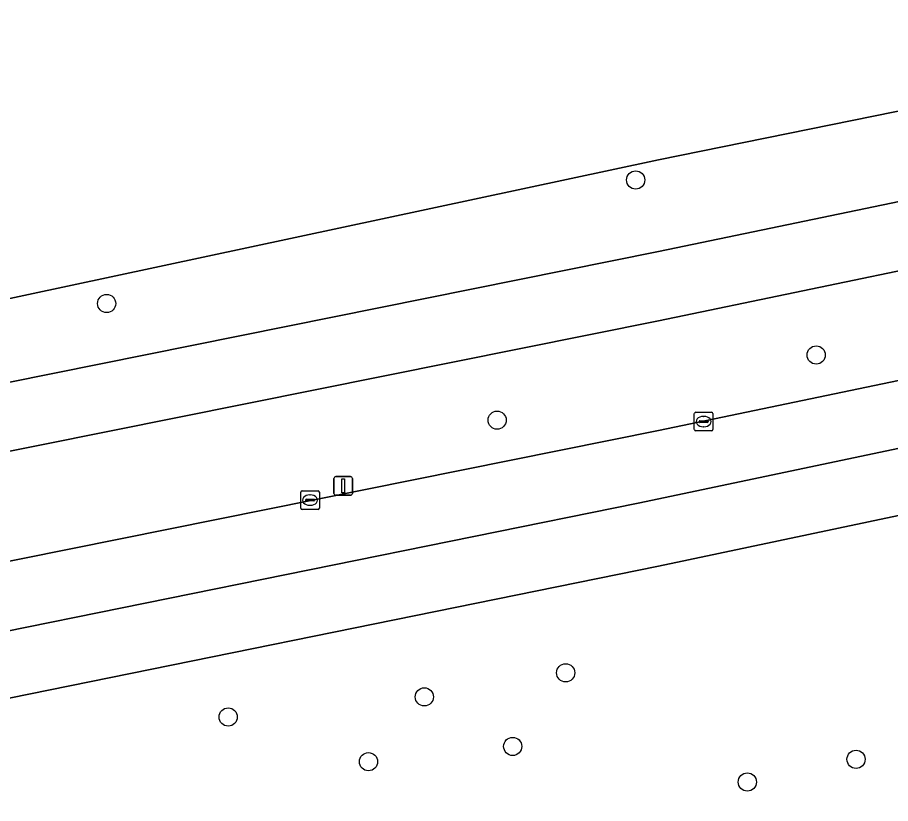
# Model space of a CAD drawing. Extents: x 161477 to 163040, y 383680 to 384871.
# Drawn here: x 162465.54 to 162512.48, y 384107.14 to 384149.41 of the extents above; entities that cross this region are included whole.
import ezdxf

# ---------------------------------------------------------------- set-up
doc = ezdxf.new("R2010")
doc.units = 0
for name, color, linetype in [('IMGEO_Berm_groen', 7, 'Continuous'), ('IMGEO_Boom', 7, 'Continuous'), ('IMGEO_Fietspad_gesloten', 7, 'Continuous'), ('IMGEO_Gemengd_bos', 7, 'Continuous'), ('IMGEO_Kolk', 7, 'Continuous'), ('IMGEO_Lichtmast', 7, 'Continuous'), ('IMGEO_Rijbaan_lokaal_gesloten', 7, 'Continuous')]:
    doc.layers.add(name, color=color, linetype=linetype)

msp = doc.modelspace()

# ---------------------------------------------------------------- linework, layer by layer
at = {"layer": 'IMGEO_Berm_groen'}
for points in [[(162500, 384127.194), (162573.987, 384142.62), (162605.101, 384149.984), (162606.806, 384150.433), (162625.019, 384155.229), (162642.92, 384160.43), (162647.442, 384161.902), (162692.185, 384175.758), (162715.605, 384183.451), (162727.37, 384187.604), (162726.577, 384189.869), (162725.567, 384192.746)], [(162543.951, 384150.699), (162500, 384141.748), (162453.62, 384131.84), (162453.589, 384130.155), (162453.594, 384128.887), (162454.957, 384127.75), (162500, 384136.816), (162530.545, 384143.164)], [(162575.211, 384148.913), (162553.311, 384144.221), (162531.048, 384139.547), (162500, 384133.09), (162455.667, 384124.186), (162431.043, 384119.277), (162376.843, 384108.57)], [(162607.497, 384143.316), (162602.118, 384141.989), (162574.198, 384135.568), (162500, 384119.907), (162459.611, 384111.698), (162386.673, 384097.29), (162366.382, 384093.59), (162322.876, 384086.258), (162294.377, 384081.777)], [(162353.907, 384098.655), (162355.139, 384098.857), (162358.69, 384099.43), (162385.13, 384104.234), (162410.35, 384109.151), (162500, 384127.194)]]:
    msp.add_lwpolyline(points, dxfattribs=at)
at = {"layer": 'IMGEO_Boom'}
for centre in [(162498.775, 384140.668), (162470.331, 384134.027), (162508.483, 384131.256), (162491.327, 384127.756), (162495.014, 384114.171), (162487.415, 384112.875), (162476.868, 384111.795), (162492.167, 384110.212), (162484.41, 384109.389), (162510.627, 384109.52), (162504.782, 384108.298)]:
    msp.add_circle(centre, 0.489, dxfattribs=at)
at = {"layer": 'IMGEO_Fietspad_gesloten'}
msp.add_lwpolyline([(162530.545, 384143.164), (162500, 384136.816), (162454.957, 384127.75), (162455.667, 384124.186), (162500, 384133.09), (162531.048, 384139.547), (162553.311, 384144.221), (162575.211, 384148.913)], dxfattribs=at)
at = {"layer": 'IMGEO_Gemengd_bos'}
msp.add_lwpolyline([(162518.607, 384161.721), (162512.147, 384160.095), (162495.343, 384155.866), (162488.653, 384155.572), (162488.673, 384150.055), (162484.441, 384149.998), (162464.661, 384149.9), (162460.403, 384149.884), (162460.387, 384153.173), (162453.373, 384152.987), (162453.484, 384131.863), (162453.62, 384131.84), (162500, 384141.748), (162543.951, 384150.699)], dxfattribs=at)
at = {"layer": 'IMGEO_Kolk'}
for p, q in [((162501.931, 384127.253), (162501.931, 384128.105)), ((162502.006, 384128.179), (162502.858, 384128.179)), ((162502.932, 384128.105), (162502.932, 384127.253)), ((162502.19, 384127.673), (162502.19, 384127.685)), ((162502.628, 384127.636), (162502.23, 384127.636)), ((162502.233, 384127.722), (162502.631, 384127.722)), ((162502.419, 384127.959), (162502.444, 384127.959)), ((162502.674, 384127.685), (162502.674, 384127.673)), ((162502.858, 384127.179), (162502.006, 384127.179)), ((162502.442, 384127.399), (162502.417, 384127.399)), ((162480.771, 384123.029), (162480.771, 384123.881)), ((162480.846, 384123.955), (162481.698, 384123.955)), ((162481.772, 384123.881), (162481.772, 384123.029)), ((162481.03, 384123.449), (162481.03, 384123.461)), ((162481.468, 384123.412), (162481.07, 384123.412)), ((162481.073, 384123.498), (162481.471, 384123.498)), ((162481.259, 384123.735), (162481.284, 384123.735)), ((162481.514, 384123.461), (162481.514, 384123.449)), ((162481.698, 384122.955), (162480.846, 384122.955)), ((162481.282, 384123.175), (162481.257, 384123.175))]:
    msp.add_line(p, q, dxfattribs=at)
for points in [[(162501.931, 384127.253), (162501.931, 384128.105)], [(162502.006, 384128.179), (162502.858, 384128.179)], [(162502.932, 384128.105), (162502.932, 384127.253)], [(162502.858, 384127.179), (162502.006, 384127.179)], [(162480.771, 384123.029), (162480.771, 384123.881)], [(162480.846, 384123.955), (162481.698, 384123.955)], [(162481.772, 384123.881), (162481.772, 384123.029)], [(162481.698, 384122.955), (162480.846, 384122.955)]]:
    msp.add_lwpolyline(points, dxfattribs=at)
for centre, radius, start, end in [((162502.008, 384128.103), 0.0765, 91.552, 178.448), ((162502.008, 384128.103), 0.0765, 91.552, 178.448), ((162502.856, 384128.103), 0.0765, 1.552, 88.448), ((162502.856, 384128.103), 0.0765, 1.552, 88.448), ((162502.23, 384127.682), 0.0403, 85.8775, 175.7526), ((162502.227, 384127.672), 0.0366, 178.938, 274.7102), ((162502.631, 384127.679), 0.043, 264.8664, 352.4533), ((162502.635, 384127.684), 0.0386, 1.7309, 96.639), ((162502.008, 384127.255), 0.0765, 181.552, 268.448), ((162502.008, 384127.255), 0.0765, 181.552, 268.448), ((162502.856, 384127.255), 0.0765, 271.552, 358.448), ((162502.856, 384127.255), 0.0765, 271.552, 358.448), ((162480.848, 384123.879), 0.0765, 91.552, 178.448), ((162480.848, 384123.879), 0.0765, 91.552, 178.448), ((162481.696, 384123.879), 0.0765, 1.552, 88.448), ((162481.696, 384123.879), 0.0765, 1.552, 88.448), ((162481.07, 384123.458), 0.0403, 85.8775, 175.7526), ((162481.067, 384123.448), 0.0366, 178.938, 274.7102), ((162481.471, 384123.455), 0.043, 264.8664, 352.4533), ((162481.475, 384123.46), 0.0386, 1.7309, 96.639), ((162480.848, 384123.031), 0.0765, 181.552, 268.448), ((162480.848, 384123.031), 0.0765, 181.552, 268.448), ((162481.696, 384123.031), 0.0765, 271.552, 358.448), ((162481.696, 384123.031), 0.0765, 271.552, 358.448)]:
    msp.add_arc(centre, radius, start, end, dxfattribs=at)
for centre, major_axis, ratio, start_param, end_param in [((162502.418, 384127.679), (-0.387, 0.002), 0.722429, 4.712389, 7.853982), ((162502.443, 384127.679), (-0.39, 0.002), 0.717154, 1.570796, 4.712389), ((162481.258, 384123.455), (-0.387, 0.002), 0.722429, 4.712389, 7.853982), ((162481.283, 384123.455), (-0.39, 0.002), 0.717154, 1.570796, 4.712389)]:
    msp.add_ellipse(centre, major_axis=major_axis, ratio=ratio, start_param=start_param, end_param=end_param, dxfattribs=at)
at = {"layer": 'IMGEO_Lichtmast'}
for p, q in [((162482.554, 384123.82), (162482.554, 384124.62)), ((162482.554, 384124.62), (162482.554, 384123.82)), ((162482.654, 384124.72), (162483.444, 384124.72)), ((162483.444, 384124.72), (162482.654, 384124.72)), ((162483.544, 384124.62), (162483.544, 384123.82)), ((162483.544, 384123.82), (162483.544, 384124.62)), ((162483.444, 384123.72), (162482.654, 384123.72)), ((162482.654, 384123.72), (162483.444, 384123.72))]:
    msp.add_line(p, q, dxfattribs=at)
msp.add_lwpolyline([(162482.974, 384124.595), (162483.124, 384124.595), (162483.124, 384123.845), (162482.974, 384123.845), (162482.974, 384124.595)], dxfattribs=at)
for centre, start, end in [((162482.654, 384124.62), 90, 180), ((162482.654, 384124.62), 90, 180), ((162483.444, 384124.62), 0, 90), ((162483.444, 384124.62), 360, 90), ((162482.654, 384123.82), 180, 270), ((162482.654, 384123.82), 180, 270), ((162483.444, 384123.82), 270, 0), ((162483.444, 384123.82), 270, 0)]:
    msp.add_arc(centre, 0.1, start, end, dxfattribs=at)
at = {"layer": 'IMGEO_Rijbaan_lokaal_gesloten'}
for points in [[(162607.601, 384146.968), (162606.806, 384150.433), (162605.101, 384149.984), (162573.987, 384142.62), (162500, 384127.194), (162410.35, 384109.151), (162385.13, 384104.234), (162358.69, 384099.43), (162355.139, 384098.857), (162353.907, 384098.655)], [(162351.922, 384098.371), (162329.79, 384094.439), (162305.371, 384090.628), (162294.869, 384088.989), (162264.573, 384084.788), (162245.881, 384082.587), (162246.408, 384079.189), (162270.914, 384082.19), (162305.723, 384087.222), (162313.807, 384088.39), (162347.15, 384093.641), (162365.896, 384097.141), (162408.886, 384105.392), (162445.878, 384112.544), (162498.917, 384123.296), (162547.356, 384133.497), (162584.249, 384141.448), (162599.996, 384145.048), (162607.601, 384146.968)], [(162547.356, 384133.497), (162498.917, 384123.296), (162445.878, 384112.544), (162408.886, 384105.392), (162365.896, 384097.141), (162347.15, 384093.641), (162313.807, 384088.39), (162305.723, 384087.222), (162270.914, 384082.19), (162246.408, 384079.189), (162246.983, 384075.474), (162249.116, 384075.73), (162277.909, 384079.509), (162294.377, 384081.777), (162322.876, 384086.258), (162366.382, 384093.59), (162386.673, 384097.29), (162459.611, 384111.698), (162500, 384119.907), (162574.198, 384135.568)]]:
    msp.add_lwpolyline(points, dxfattribs=at)

doc.saveas('drawing.dxf')
